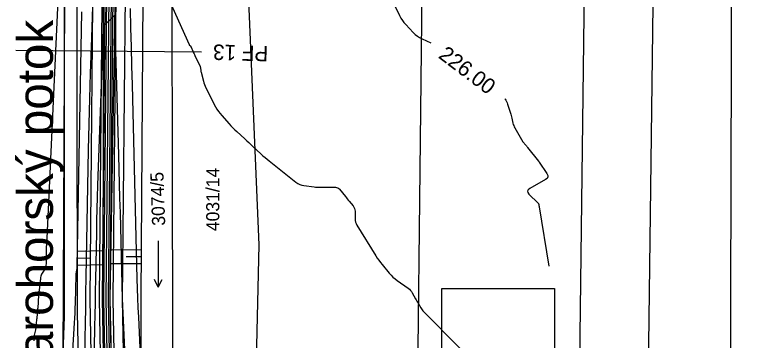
# Model space of a CAD drawing. Extents: x -534410 to -534262, y -1190162 to -1189584.
# Drawn here: x -534372.62 to -534324.46, y -1189849.37 to -1189828.34 of the extents above; entities that cross this region are included whole.
import ezdxf

# ---------------------------------------------------------------- set-up
doc = ezdxf.new("R2010")
doc.units = 0
for name, color, linetype in [('30', 7, 'Continuous'), ('31', 7, 'Continuous'), ('40', 7, 'Continuous'), ('_linie', 7, 'Continuous'), ('_N_osa', 7, 'Continuous'), ('_N_tenká', 7, 'Continuous'), ('_N_tenká_velmi', 7, 'Continuous'), ('_N_text', 7, 'Continuous'), ('_tenka', 7, 'Continuous'), ('_velmi_tenka', 7, 'Continuous'), ('Default', 7, 'Continuous'), ('Hranice parcel', 7, 'Continuous'), ('Parcelní čísla', 7, 'Continuous'), ('Pop  PČ popisy', 7, 'Continuous'), ('Značky kultur', 7, 'Continuous')]:
    doc.layers.add(name, color=color, linetype=linetype)

msp = doc.modelspace()

# ---------------------------------------------------------------- linework, layer by layer
at = {"layer": '30'}
for points in [[(-534371.369, -1189849.417), (-534371.367, -1189849.233), (-534371.366, -1189849.187), (-534371.362, -1189849.141), (-534371.356, -1189849.095), (-534371.347, -1189849.05), (-534371.276, -1189848.71), (-534371.269, -1189848.675), (-534371.263, -1189848.638), (-534371.258, -1189848.602), (-534371.253, -1189848.566), (-534371.238, -1189848.42), (-534371.234, -1189848.384), (-534371.23, -1189848.347), (-534371.227, -1189848.311), (-534371.224, -1189848.274), (-534371.205, -1189848.054), (-534371.202, -1189848.024), (-534371.199, -1189847.994), (-534371.195, -1189847.964), (-534371.191, -1189847.934), (-534371.174, -1189847.815), (-534371.17, -1189847.785), (-534371.166, -1189847.755), (-534371.163, -1189847.725), (-534371.161, -1189847.695), (-534371.143, -1189847.465), (-534371.139, -1189847.416), (-534371.136, -1189847.368), (-534371.132, -1189847.319), (-534371.128, -1189847.271), (-534371.101, -1189846.933), (-534371.1, -1189846.923), (-534371.1, -1189846.914), (-534371.099, -1189846.905), (-534371.099, -1189846.896), (-534371.1, -1189846.859), (-534371.1, -1189846.85), (-534371.099, -1189846.841), (-534371.099, -1189846.832), (-534371.098, -1189846.823), (-534371.067, -1189846.499), (-534371.061, -1189846.444), (-534371.056, -1189846.388), (-534371.051, -1189846.333), (-534371.046, -1189846.277), (-534371.02, -1189845.971), (-534371.019, -1189845.957), (-534371.017, -1189845.943), (-534371.015, -1189845.93), (-534371.013, -1189845.916), (-534371.002, -1189845.86), (-534371, -1189845.846), (-534370.998, -1189845.833), (-534370.996, -1189845.819), (-534370.994, -1189845.805), (-534370.96, -1189845.471), (-534370.957, -1189845.44), (-534370.953, -1189845.409), (-534370.949, -1189845.378), (-534370.945, -1189845.347), (-534370.928, -1189845.223), (-534370.922, -1189845.192), (-534370.913, -1189845.163), (-534370.9, -1189845.135), (-534370.884, -1189845.109), (-534370.661, -1189844.787), (-534370.635, -1189844.744), (-534370.616, -1189844.699), (-534370.604, -1189844.651), (-534370.599, -1189844.601), (-534370.59, -1189844.359), (-534370.588, -1189844.327), (-534370.588, -1189844.294), (-534370.587, -1189844.262), (-534370.586, -1189844.229), (-534370.584, -1189844.067), (-534370.583, -1189844.035), (-534370.583, -1189844.003), (-534370.581, -1189843.94), (-534370.58, -1189843.908), (-534370.579, -1189843.876), (-534370.577, -1189843.711), (-534370.576, -1189843.646), (-534370.575, -1189843.58), (-534370.573, -1189843.403), (-534370.573, -1189843.376), (-534370.572, -1189843.349), (-534370.571, -1189843.296), (-534370.571, -1189843.282), (-534370.57, -1189843.269), (-534370.57, -1189843.255), (-534370.569, -1189843.242), (-534369.518, -1189820.88)], [(-534369.971, -1189897.16), (-534368.36, -1189871.02), (-534368.275, -1189869.436), (-534368.214, -1189867.85), (-534368.178, -1189866.264), (-534368.167, -1189864.676), (-534368.175, -1189857.116), (-534368.173, -1189856.134), (-534368.168, -1189855.152), (-534368.158, -1189854.17), (-534368.144, -1189853.188), (-534368.08, -1189849.26), (-534368.063, -1189848.277), (-534368.046, -1189847.295), (-534368.029, -1189846.313), (-534368.011, -1189845.331), (-534367.857, -1189837.063), (-534367.823, -1189835.407), (-534367.782, -1189833.752), (-534367.734, -1189832.096), (-534367.679, -1189830.441), (-534367.447, -1189823.822)], [(-534348.389, -1189827.068), (-534347.756, -1189828.386), (-534347.674, -1189828.541), (-534347.581, -1189828.689), (-534347.476, -1189828.829), (-534347.361, -1189828.962), (-534346.875, -1189829.477), (-534346.749, -1189829.599), (-534346.613, -1189829.706), (-534346.467, -1189829.8), (-534346.311, -1189829.88), (-534345.733, -1189830.141)], [(-534365.18, -1189827.933), (-534365.145, -1189829.164), (-534365.111, -1189830.395), (-534365.079, -1189831.626), (-534365.048, -1189832.857), (-534364.733, -1189845.414), (-534364.716, -1189846.032), (-534364.696, -1189846.65), (-534364.672, -1189847.268), (-534364.645, -1189847.886), (-534364.532, -1189850.357)], [(-534340.948, -1189833.761), (-534340.933, -1189833.783), (-534340.884, -1189833.858), (-534340.841, -1189833.936), (-534340.805, -1189834.018), (-534340.776, -1189834.102), (-534340.597, -1189834.684), (-534340.573, -1189834.764), (-534340.551, -1189834.845), (-534340.53, -1189834.927), (-534340.51, -1189835.008), (-534340.436, -1189835.336), (-534340.414, -1189835.416), (-534340.386, -1189835.495), (-534340.352, -1189835.571), (-534340.312, -1189835.644), (-534339.784, -1189836.536), (-534339.763, -1189836.57), (-534339.74, -1189836.603), (-534339.716, -1189836.634), (-534339.691, -1189836.665), (-534339.587, -1189836.785), (-534339.561, -1189836.815), (-534339.536, -1189836.845), (-534339.511, -1189836.876), (-534339.486, -1189836.907), (-534338.782, -1189837.804), (-534338.768, -1189837.821), (-534338.754, -1189837.839), (-534338.747, -1189837.848), (-534338.74, -1189837.857), (-534338.233, -1189838.595), (-534338.174, -1189838.714), (-534338.17, -1189838.819), (-534338.22, -1189838.913), (-534338.324, -1189838.993), (-534339.35, -1189839.574), (-534339.448, -1189839.65), (-534339.489, -1189839.733), (-534339.472, -1189839.825), (-534339.397, -1189839.924), (-534338.809, -1189840.513), (-534338.795, -1189840.528), (-534338.784, -1189840.545), (-534338.776, -1189840.564), (-534338.77, -1189840.584), (-534338.754, -1189840.666), (-534338.75, -1189840.687), (-534338.746, -1189840.708), (-534338.742, -1189840.729), (-534338.739, -1189840.749), (-534338.124, -1189844.595)]]:
    msp.add_lwpolyline(points, dxfattribs=at)
at = {"layer": '31'}
for points in [[(-534364.093, -1189824.142), (-534361.369, -1189830.256), (-534361.362, -1189830.269), (-534361.354, -1189830.282), (-534361.344, -1189830.293), (-534361.333, -1189830.303), (-534361.284, -1189830.342), (-534361.273, -1189830.352), (-534361.263, -1189830.364), (-534361.254, -1189830.376), (-534361.247, -1189830.39), (-534361.098, -1189830.724), (-534361.071, -1189830.784), (-534361.044, -1189830.844), (-534361.016, -1189830.904), (-534360.988, -1189830.964), (-534360.656, -1189831.676), (-534360.644, -1189831.704), (-534360.635, -1189831.733), (-534360.629, -1189831.762), (-534360.625, -1189831.793), (-534360.616, -1189831.915), (-534360.612, -1189831.946), (-534360.608, -1189831.976), (-534360.602, -1189832.006), (-534360.595, -1189832.036), (-534360.434, -1189832.628), (-534360.402, -1189832.735), (-534360.365, -1189832.84), (-534360.322, -1189832.944), (-534360.273, -1189833.045), (-534359.648, -1189834.273), (-534359.563, -1189834.427), (-534359.468, -1189834.576), (-534359.365, -1189834.717), (-534359.252, -1189834.853), (-534358.781, -1189835.383), (-534358.662, -1189835.514), (-534358.539, -1189835.641), (-534358.413, -1189835.765), (-534358.284, -1189835.885), (-534357.76, -1189836.361), (-534357.629, -1189836.481), (-534357.499, -1189836.6), (-534357.369, -1189836.72), (-534357.239, -1189836.84), (-534356.722, -1189837.323), (-534356.591, -1189837.442), (-534356.458, -1189837.559), (-534356.323, -1189837.673), (-534356.186, -1189837.784), (-534354.456, -1189839.157), (-534354.341, -1189839.237), (-534354.218, -1189839.299), (-534354.088, -1189839.344), (-534353.95, -1189839.372), (-534353.281, -1189839.461), (-534353.192, -1189839.472), (-534353.102, -1189839.479), (-534353.013, -1189839.483), (-534352.923, -1189839.485), (-534352.464, -1189839.485), (-534352.223, -1189839.485), (-534351.903, -1189839.485), (-534351.827, -1189839.493), (-534351.758, -1189839.516), (-534351.697, -1189839.555), (-534351.643, -1189839.61), (-534351.261, -1189840.087), (-534351.2, -1189840.163), (-534351.138, -1189840.239), (-534351.076, -1189840.315), (-534351.013, -1189840.391), (-534350.763, -1189840.693), (-534350.709, -1189840.772), (-534350.67, -1189840.856), (-534350.646, -1189840.945), (-534350.638, -1189841.041), (-534350.638, -1189841.516), (-534350.631, -1189841.626), (-534350.609, -1189841.732), (-534350.573, -1189841.833), (-534350.521, -1189841.931), (-534349.301, -1189843.914), (-534349.206, -1189844.064), (-534349.105, -1189844.209), (-534348.999, -1189844.351), (-534348.888, -1189844.489), (-534348.432, -1189845.034), (-534348.315, -1189845.166), (-534348.189, -1189845.29), (-534348.056, -1189845.405), (-534347.916, -1189845.512), (-534347.202, -1189846.021), (-534347.124, -1189846.084), (-534347.054, -1189846.153), (-534346.992, -1189846.231), (-534346.939, -1189846.315), (-534346.725, -1189846.7), (-534346.685, -1189846.772), (-534346.644, -1189846.844), (-534346.603, -1189846.916), (-534346.562, -1189846.987), (-534346.396, -1189847.272), (-534346.352, -1189847.341), (-534346.304, -1189847.408), (-534346.252, -1189847.471), (-534346.196, -1189847.531), (-534343.857, -1189849.881)], [(-534371.625, -1189891.598), (-534370.83, -1189881.739), (-534370.701, -1189880.087), (-534370.581, -1189878.435), (-534370.47, -1189876.783), (-534370.367, -1189875.13), (-534368.767, -1189848.262), (-534368.749, -1189847.944), (-534368.734, -1189847.627), (-534368.723, -1189847.309), (-534368.714, -1189846.991), (-534368.672, -1189845.178), (-534368.67, -1189845.131), (-534368.666, -1189845.084), (-534368.659, -1189845.038), (-534368.651, -1189844.991), (-534368.615, -1189844.806), (-534368.607, -1189844.76), (-534368.601, -1189844.714), (-534368.597, -1189844.667), (-534368.595, -1189844.62), (-534368.288, -1189828.137)], [(-534364.605, -1189869.948), (-534365.584, -1189848.548), (-534365.624, -1189847.62), (-534365.659, -1189846.693), (-534365.689, -1189845.766), (-534365.715, -1189844.838), (-534365.808, -1189841.128), (-534365.831, -1189840.2), (-534365.856, -1189839.273), (-534365.881, -1189838.345), (-534365.907, -1189837.418), (-534366.164, -1189828.418), (-534366.166, -1189828.399), (-534366.174, -1189828.389), (-534366.185, -1189828.39), (-534366.201, -1189828.402), (-534366.274, -1189828.467), (-534366.292, -1189828.483), (-534366.31, -1189828.5), (-534366.328, -1189828.516), (-534366.346, -1189828.533), (-534366.765, -1189828.932), (-534366.832, -1189829.008), (-534366.88, -1189829.093), (-534366.911, -1189829.185), (-534366.924, -1189829.286), (-534367.277, -1189839.352), (-534367.303, -1189840.115), (-534367.325, -1189840.877), (-534367.343, -1189841.64), (-534367.359, -1189842.403), (-534367.416, -1189845.454), (-534367.43, -1189846.216), (-534367.444, -1189846.979), (-534367.457, -1189847.742), (-534367.469, -1189848.505), (-534367.649, -1189859.418)]]:
    msp.add_lwpolyline(points, dxfattribs=at)
at = {"layer": '_linie'}
for points in [[(-534366.12, -1189620.81), (-534364.52, -1189627.2), (-534365.69, -1189653.8), (-534366.76, -1189684.81), (-534368.14, -1189748.73), (-534368.38, -1189779.14), (-534368.65, -1189820.64), (-534368.59, -1189847.58), (-534367.2, -1189913.8)], [(-534363.12, -1189621.02), (-534362.79, -1189621.58), (-534361.82, -1189627.79), (-534363.46, -1189653.55), (-534365.47, -1189684.77), (-534366.65, -1189748.83), (-534366.75, -1189779.47), (-534366.9, -1189820.47), (-534366.95, -1189846.72), (-534366.338, -1189888.804), (-534363.85, -1189911.95), (-534357.07, -1189929.19), (-534352.334, -1189940.856)], [(-534359.03, -1189621.26), (-534359.41, -1189621.83), (-534360.84, -1189627.76), (-534362.92, -1189653.56), (-534364.64, -1189685), (-534365.94, -1189748.9), (-534366.02, -1189779.52), (-534366.03, -1189820.5), (-534366.48, -1189846.73), (-534365.511, -1189888.873), (-534362.72, -1189912.12), (-534356.62, -1189928.64), (-534351.589, -1189940.594)]]:
    msp.add_lwpolyline(points, dxfattribs=at)
at = {"layer": '_N_osa'}
msp.add_lwpolyline([(-534351.95, -1189940.722), (-534356.845, -1189928.915), (-534363.285, -1189912.035), (-534365.925, -1189888.838), (-534366.715, -1189846.725), (-534366.465, -1189820.485), (-534366.385, -1189779.495), (-534366.295, -1189748.865), (-534365.055, -1189684.885), (-534363.19, -1189653.555), (-534361.333, -1189627.822)], dxfattribs=at)
at = {"layer": '_N_tenká'}
for points in [[(-534352.92, -1189941.124), (-534357.821, -1189929.303), (-534364.313, -1189912.285), (-534366.973, -1189888.908), (-534367.765, -1189846.73), (-534367.515, -1189820.479), (-534367.435, -1189779.492), (-534367.345, -1189748.853), (-534366.104, -1189684.844), (-534364.238, -1189653.486), (-534362.424, -1189628.352), (-534361.782, -1189627.792)], [(-534352.089, -1189940.779), (-534356.984, -1189928.97), (-534363.432, -1189912.071), (-534366.074, -1189888.848), (-534366.865, -1189846.726), (-534366.615, -1189820.484), (-534366.535, -1189779.495), (-534366.445, -1189748.863), (-534365.205, -1189684.879), (-534363.34, -1189653.545), (-534361.483, -1189627.812)], [(-534351.812, -1189940.664), (-534356.706, -1189928.86), (-534363.138, -1189911.999), (-534365.775, -1189888.828), (-534366.565, -1189846.724), (-534366.315, -1189820.486), (-534366.235, -1189779.495), (-534366.145, -1189748.867), (-534364.905, -1189684.891), (-534363.04, -1189653.565), (-534361.184, -1189627.831)], [(-534350.98, -1189940.319), (-534355.869, -1189928.527), (-534362.257, -1189911.785), (-534364.876, -1189888.769), (-534365.665, -1189846.72), (-534365.415, -1189820.491), (-534365.335, -1189779.498), (-534365.245, -1189748.877), (-534364.006, -1189684.926), (-534362.142, -1189653.624), (-534360.329, -1189628.488), (-534360.884, -1189627.851)]]:
    msp.add_lwpolyline(points, dxfattribs=at)
at = {"layer": '_N_tenká_velmi'}
for points in [[(-534352.366, -1189940.894), (-534357.263, -1189929.081), (-534363.726, -1189912.142), (-534366.374, -1189888.868), (-534367.165, -1189846.727), (-534366.915, -1189820.482), (-534366.835, -1189779.494), (-534366.745, -1189748.86), (-534365.505, -1189684.867), (-534363.639, -1189653.525), (-534361.782, -1189627.792)], [(-534352.181, -1189940.817), (-534357.077, -1189929.007), (-534363.53, -1189912.095), (-534366.174, -1189888.855), (-534366.965, -1189846.726), (-534366.715, -1189820.484), (-534366.635, -1189779.494), (-534366.545, -1189748.862), (-534365.305, -1189684.875), (-534363.439, -1189653.539), (-534361.583, -1189627.805)], [(-534351.719, -1189940.626), (-534356.613, -1189928.823), (-534363.04, -1189911.975), (-534365.675, -1189888.822), (-534366.465, -1189846.724), (-534366.215, -1189820.486), (-534366.135, -1189779.496), (-534366.045, -1189748.868), (-534364.805, -1189684.895), (-534362.941, -1189653.571), (-534361.084, -1189627.838)], [(-534351.534, -1189940.549), (-534356.427, -1189928.749), (-534362.844, -1189911.928), (-534365.475, -1189888.808), (-534366.265, -1189846.723), (-534366.015, -1189820.488), (-534365.935, -1189779.496), (-534365.845, -1189748.87), (-534364.605, -1189684.903), (-534362.741, -1189653.585), (-534360.884, -1189627.851)]]:
    msp.add_lwpolyline(points, dxfattribs=at)
at = {"layer": '_N_text'}
msp.add_lwpolyline([(-534360.562, -1189830.746), (-534372.562, -1189830.632)], dxfattribs=at)
msp.add_lwpolyline([(-534345.025, -1189888.22), (-534345.025, -1189846.037), (-534337.749, -1189846.037), (-534337.749, -1189888.22)], close=True, dxfattribs=at)
at = {"layer": '_tenka'}
for points in [[(-534366.12, -1189620.81), (-534364.52, -1189627.2), (-534365.69, -1189653.8), (-534366.76, -1189684.81), (-534368.14, -1189748.73), (-534368.38, -1189779.14), (-534368.65, -1189820.64), (-534368.59, -1189847.58), (-534367.2, -1189913.8)], [(-534366.12, -1189620.81), (-534364.52, -1189627.2), (-534365.69, -1189653.8), (-534366.76, -1189684.81), (-534368.14, -1189748.73), (-534368.38, -1189779.14), (-534368.65, -1189820.64), (-534368.59, -1189847.58), (-534367.2, -1189913.8)], [(-534349.13, -1189939.73), (-534354.63, -1189926.96), (-534362.03, -1189907.65), (-534364.521, -1189888.74), (-534364.47, -1189846.64), (-534364.29, -1189820.63), (-534364.22, -1189780.69), (-534363.18, -1189749.38), (-534362.5, -1189685.39), (-534360.27, -1189651.6), (-534357.03, -1189627.34), (-534354.77, -1189620.37)], [(-534363.12, -1189621.02), (-534362.79, -1189621.58), (-534361.82, -1189627.79), (-534363.46, -1189653.55), (-534365.47, -1189684.77), (-534366.65, -1189748.83), (-534366.75, -1189779.47), (-534366.9, -1189820.47), (-534366.95, -1189846.72), (-534366.338, -1189888.804), (-534363.85, -1189911.95), (-534357.07, -1189929.19), (-534352.334, -1189940.856)], [(-534363.12, -1189621.02), (-534362.79, -1189621.58), (-534361.82, -1189627.79), (-534363.46, -1189653.55), (-534365.47, -1189684.77), (-534366.65, -1189748.83), (-534366.75, -1189779.47), (-534366.9, -1189820.47), (-534366.95, -1189846.72), (-534366.338, -1189888.804), (-534363.85, -1189911.95), (-534357.07, -1189929.19), (-534352.334, -1189940.856)], [(-534359.03, -1189621.26), (-534359.41, -1189621.83), (-534360.84, -1189627.76), (-534362.92, -1189653.56), (-534364.64, -1189685), (-534365.94, -1189748.9), (-534366.02, -1189779.52), (-534366.03, -1189820.5), (-534366.48, -1189846.73), (-534365.511, -1189888.873), (-534362.72, -1189912.12), (-534356.62, -1189928.64), (-534351.589, -1189940.594)], [(-534359.03, -1189621.26), (-534359.41, -1189621.83), (-534360.84, -1189627.76), (-534362.92, -1189653.56), (-534364.64, -1189685), (-534365.94, -1189748.9), (-534366.02, -1189779.52), (-534366.03, -1189820.5), (-534366.48, -1189846.73), (-534365.511, -1189888.873), (-534362.72, -1189912.12), (-534356.62, -1189928.64), (-534351.589, -1189940.594)], [(-534368.65, -1189626.81), (-534368.65, -1189626.81), (-534367.31, -1189654.04), (-534367.67, -1189685.23), (-534369.56, -1189748.93), (-534369.48, -1189778.6), (-534369.45, -1189820.62), (-534369.45, -1189847.87), (-534371.206, -1189896.071), (-534372.39, -1189914.47)]]:
    msp.add_lwpolyline(points, dxfattribs=at)
at = {"layer": '_velmi_tenka'}
for p, q in [((-534368.609, -1189843.616), (-534366.956, -1189843.574)), ((-534364.455, -1189843.532), (-534366.402, -1189843.546)), ((-534368.598, -1189844.066), (-534367.771, -1189844.045)), ((-534364.452, -1189843.982), (-534365.425, -1189843.989)), ((-534368.586, -1189844.516), (-534366.933, -1189844.473)), ((-534364.448, -1189844.432), (-534366.396, -1189844.446))]:
    msp.add_line(p, q, dxfattribs=at)
at = {"layer": 'Default'}
msp.add_line((-534369.45, -1189820.62), (-534369.45, -1189847.87), dxfattribs=at)
msp.add_lwpolyline([(-534349.13, -1189939.73), (-534354.63, -1189926.96), (-534362.03, -1189907.65), (-534364.521, -1189888.74), (-534364.47, -1189846.64), (-534364.29, -1189820.63), (-534364.22, -1189780.69), (-534363.18, -1189749.38), (-534362.5, -1189685.39), (-534360.27, -1189651.6), (-534357.03, -1189627.34), (-534354.77, -1189620.37)], dxfattribs=at)
at = {"layer": 'Hranice parcel'}
msp.add_line((-534369.75, -1189908.47), (-534369.38, -1189820.8), dxfattribs=at)
for points in [[(-534347.07, -1189935.15), (-534347.12, -1189900.1), (-534346.3, -1189826.77), (-534344.77, -1189736.43), (-534342.85, -1189658.07), (-534338.334, -1189584.47)], [(-534338.84, -1189942.48), (-534336.49, -1189881.83), (-534334.78, -1189743.85), (-534331.691, -1189634.648)], [(-534334.89, -1189942.46), (-534332.03, -1189880.06), (-534330.32, -1189744.92), (-534328.5, -1189646.74), (-534327.899, -1189634.546)], [(-534330.63, -1189942.43), (-534326.4, -1189862.47), (-534326.07, -1189744.82), (-534325.13, -1189646.79), (-534324.459, -1189634.648)], [(-534359.48, -1189697.97), (-534362.6, -1189764.35), (-534362.34, -1189901.56)], [(-534359.48, -1189697.97), (-534360.42, -1189747.8), (-534359.17, -1189788.69), (-534356.86, -1189843.2), (-534358.53, -1189915.98)]]:
    msp.add_lwpolyline(points, dxfattribs=at)
at = {"layer": 'Značky kultur'}
for p, q in [((-534363.36, -1189842.944), (-534363.36, -1189845.944)), ((-534363.36, -1189845.944), (-534363.611, -1189845.455)), ((-534363.36, -1189845.944), (-534363.109, -1189845.455))]:
    msp.add_line(p, q, dxfattribs=at)

# ---------------------------------------------------------------- texts
at = {"layer": '40'}
msp.add_text('226.00', height=1, rotation=322.9354, dxfattribs=at).set_placement((-534345.311, -1189831.072))
at = {"layer": '_N_text'}
msp.add_text('PF 13', height=1, rotation=178.2752, dxfattribs=at).set_placement((-534356.235, -1189830.349))
at = {"layer": 'Parcelní čísla'}
for s, rotation, p in [('4031/14', 90, (-534359.411, -1189842.326)), ('3074/5', 92, (-534362.905, -1189841.957))]:
    msp.add_text(s, height=0.85, rotation=rotation, dxfattribs=at).set_placement(p)
at = {"layer": 'Pop  PČ popisy'}
msp.add_text('Starohorský potok', height=2.3, rotation=90, dxfattribs=at).set_placement((-534370.162, -1189853.443))

doc.saveas('drawing.dxf')
